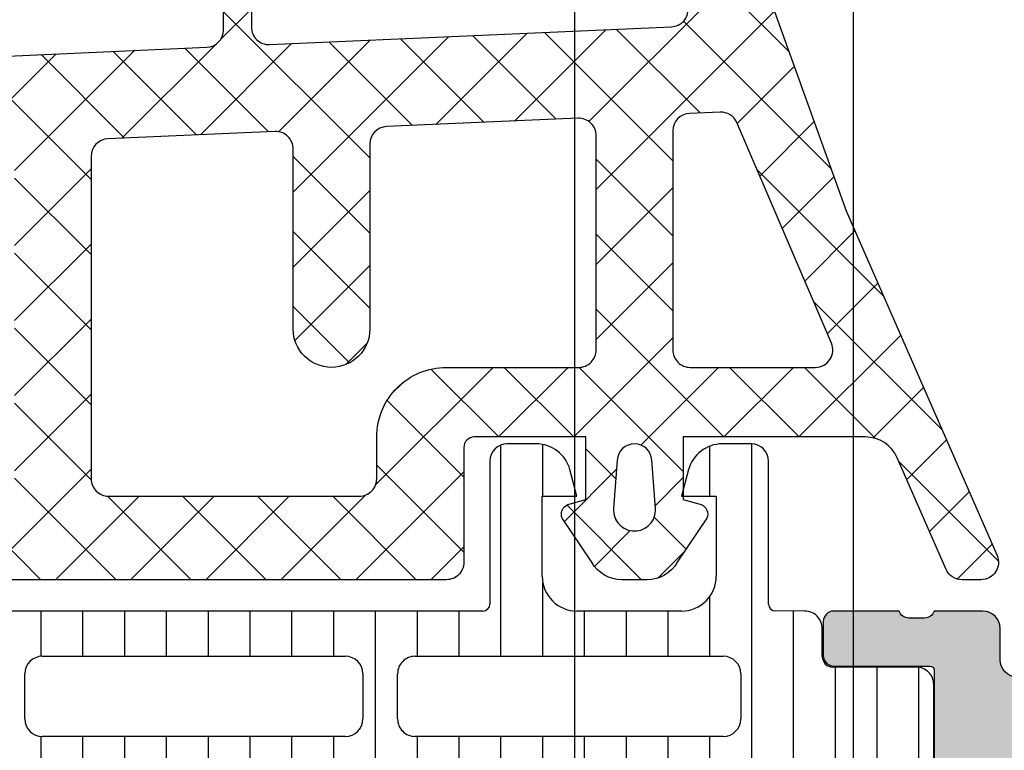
# Model space of a CAD drawing. Header units: millimetres. Extents: x 373037 to 682063, y 76092 to 274210.
# Tile 448 of 552: x 681566 to 681594, y 265064 to 265085. Entities that reach past the tile are written whole.
import ezdxf

# ---------------------------------------------------------------- set-up
doc = ezdxf.new("R2010")
doc.units = ezdxf.units.MM
doc.header["$LTSCALE"] = 100
doc.layers.add('PUDORYS', color=253, linetype='CONTINUOUS')

msp = doc.modelspace()

# ---------------------------------------------------------------- hatches: boundary and pattern name
at = {"layer": 'PUDORYS', "true_color": 0x939598}
h = msp.add_hatch(color=252, dxfattribs=at)
edge = h.paths.add_edge_path()
edge.add_arc((681603.9562517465, 265112.6542703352), 0.5000674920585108, 0.007732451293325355, 89.99226754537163)
edge.add_line((681603.956319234, 265113.1543378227), (681599.956319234, 265113.1543378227))
edge.add_arc((681599.9563867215, 265112.6542703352), 0.5000674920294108, 90.0077324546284, 179.9922675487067)
edge.add_line((681599.456319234, 265112.6543378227), (681599.456319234, 265111.3542889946))
edge.add_arc((681599.9563561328, 265111.3543258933), 0.500036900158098, 180.0042279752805, 269.9957720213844)
edge.add_line((681599.956319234, 265110.8542889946), (681600.456319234, 265110.8542889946))
edge.add_line((681600.456319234, 265110.8542889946), (681600.456319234, 265111.8542889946))
edge.add_line((681600.456319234, 265111.8542889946), (681601.956319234, 265111.8542889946))
edge.add_arc((681601.9563562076, 265110.8543259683), 0.9999630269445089, -0.0021185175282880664, 90.0021185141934, ccw=False)
edge.add_line((681602.956319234, 265110.8542889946), (681602.956319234, 265106.8542889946))
edge.add_arc((681601.9562423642, 265106.8543658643), 1.000076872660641, 270.0044039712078, 359.9955960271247, ccw=False)
edge.add_line((681601.956319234, 265105.8542889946), (681600.456319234, 265105.8542889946))
edge.add_line((681600.456319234, 265105.8542889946), (681600.456319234, 265106.8542889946))
edge.add_line((681600.456319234, 265106.8542889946), (681599.956319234, 265106.8542889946))
edge.add_arc((681599.9562617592, 265106.3543464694), 0.4999425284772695, 89.99341311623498, 180.0065868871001)
edge.add_line((681599.456319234, 265106.3542889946), (681599.456319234, 265103.5543012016))
edge.add_arc((681599.956319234, 265103.5543012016), 0.5, 180, 270)
edge.add_line((681599.956319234, 265103.0543012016), (681600.156319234, 265103.0543012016))
edge.add_arc((681600.156319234, 265103.5543012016), 0.5, 270, 360)
edge.add_line((681600.656319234, 265103.5543012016), (681600.656319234, 265104.0543012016))
edge.add_arc((681601.1563543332, 265104.0542661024), 0.5000351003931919, 90.00402178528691, 179.995978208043, ccw=False)
edge.add_line((681601.156319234, 265104.5543012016), (681601.9563222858, 265104.5543012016))
edge.add_arc((681601.9563057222, 265104.0542846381), 0.5000165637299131, 0.0018979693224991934, 89.99810203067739, ccw=False)
edge.add_line((681602.4563222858, 265104.0543012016), (681602.4563222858, 265072.7543073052))
edge.add_line((681602.4563222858, 265072.7543073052), (681602.0239256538, 265066.7158496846))
edge.add_arc((681601.0247059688, 265066.7543057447), 0.999959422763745, 269.9999999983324, 357.79599713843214, ccw=False)
edge.add_line((681601.0247059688, 265065.7543463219), (681594.3562537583, 265065.7543463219))
edge.add_arc((681594.3562537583, 265066.2543463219), 0.5, 180, 270, ccw=False)
edge.add_line((681593.8562537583, 265066.2543463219), (681593.8562537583, 265067.1543463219))
edge.add_arc((681593.3562537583, 265067.1543463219), 0.5, 0, 90)
edge.add_line((681593.3562537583, 265067.6543463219), (681591.9562522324, 265067.6543463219))
edge.add_arc((681591.6887316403, 265067.7331827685), 0.2788950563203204, 268.8354106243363, 343.58012358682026, ccw=False)
edge.add_line((681591.6830632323, 265067.454345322), (681591.2294692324, 265067.454345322))
edge.add_arc((681591.2238085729, 265067.7332134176), 0.2789255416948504, 196.4245945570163, 271.16287008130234, ccw=False)
edge.add_line((681590.9562652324, 265067.6543463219), (681589.0762542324, 265067.6543463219))
edge.add_arc((681589.0762542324, 265067.3543463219), 0.3000000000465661, 90.00000000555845, 180)
edge.add_line((681588.7762542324, 265067.3543463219), (681588.7762542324, 265066.3743720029))
edge.add_arc((681589.0762542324, 265066.3743720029), 0.3000000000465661, 180, 269.9999999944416)
edge.add_line((681589.0762542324, 265066.0743720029), (681591.8362522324, 265066.0743720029))
edge.add_arc((681591.8362522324, 265065.9543720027), 0.1200000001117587, 5.5584223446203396e-08, 90.00000001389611, ccw=False)
edge.add_line((681591.9562522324, 265065.9543720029), (681591.9562522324, 265061.6543463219))
edge.add_arc((681591.4562522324, 265061.6543463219), 0.5, 270.0000000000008, 360, ccw=False)
edge.add_line((681591.4562522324, 265061.1543463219), (681590.7562522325, 265061.1543463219))
edge.add_line((681590.7562522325, 265061.1543463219), (681588.3634319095, 265062.5358417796))
edge.add_arc((681588.294372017, 265062.4162265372), 0.1381197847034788, 60.00000002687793, 180)
edge.add_line((681588.1562522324, 265062.4162265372), (681588.1562522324, 265058.6543463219))
edge.add_arc((681586.1562522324, 265058.6543463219), 2, 270.0000000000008, 360, ccw=False)
edge.add_line((681586.1562522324, 265056.6543463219), (681585.5882568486, 265056.6543463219))
edge.add_arc((681585.5882568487, 265056.1543463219), 0.5, 90.00000001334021, 124.4790717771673)
edge.add_arc((681588.1357301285, 265052.4448477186), 4.999999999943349, 124.4790717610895, 174.6507719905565)
edge.add_arc((681583.2943788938, 265052.8924661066), 0.1381197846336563, 172.2975625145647, 300.0000000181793)
edge.add_line((681583.3634387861, 265052.7728508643), (681585.7562591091, 265054.1543463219))
edge.add_line((681585.7562591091, 265054.1543463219), (681586.4562591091, 265054.1543463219))
edge.add_arc((681586.4562591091, 265053.6543463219), 0.5, 0, 90, ccw=False)
edge.add_line((681586.9562591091, 265053.6543463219), (681586.9562591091, 265049.3543206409))
edge.add_arc((681586.8362591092, 265049.3543206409), 0.1199999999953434, 270.0000000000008, 360, ccw=False)
edge.add_line((681586.8362591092, 265049.2343206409), (681584.0762611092, 265049.2343206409))
edge.add_arc((681584.0762611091, 265048.9343206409), 0.3000000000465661, 89.99999999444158, 179.9999999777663)
edge.add_line((681583.7762611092, 265048.934320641), (681583.7762611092, 265047.9543463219))
edge.add_arc((681584.0762611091, 265047.9543463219), 0.2999999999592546, 180, 270.0000000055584)
edge.add_line((681584.0762611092, 265047.6543463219), (681585.9562721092, 265047.6543463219))
edge.add_arc((681586.2238154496, 265047.5754792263), 0.2789255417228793, 88.83712992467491, 163.5754054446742, ccw=False)
edge.add_line((681586.2294761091, 265047.8543473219), (681586.6830701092, 265047.8543473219))
edge.add_arc((681586.6887385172, 265047.5755098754), 0.2788950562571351, 16.41987641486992, 91.1645893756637, ccw=False)
edge.add_line((681586.9562591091, 265047.6543463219), (681589.9563175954, 265047.6543463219))
edge.add_line((681589.9563175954, 265047.6543463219), (681590.6564204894, 265048.3544186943))
edge.add_line((681590.6564204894, 265048.3544186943), (681590.6564204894, 265048.9544247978))
edge.add_line((681590.6564204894, 265048.9544247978), (681589.0564143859, 265048.9544247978))
edge.add_arc((681589.0564238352, 265049.4544342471), 0.5000094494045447, 180.0010827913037, 269.9989172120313, ccw=False)
edge.add_line((681588.5564143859, 265049.4544247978), (681588.5564143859, 265049.8498528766))
edge.add_arc((681589.0564143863, 265049.8498528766), 0.5000000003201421, 165.0000000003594, 180, ccw=False)
edge.add_line((681588.5734514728, 265049.9792623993), (681588.9576602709, 265051.4131491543))
edge.add_arc((681589.9235860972, 265051.1543301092), 1.000000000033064, 90.00000000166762, 165.0000000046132, ccw=False)
edge.add_line((681589.9235860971, 265052.1543301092), (681595.6564082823, 265052.1543301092))
edge.add_line((681595.6564082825, 265052.1543301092), (681595.6564082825, 265048.9544247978))
edge.add_line((681595.6564082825, 265048.9544247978), (681594.8564204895, 265048.9544247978))
edge.add_line((681594.8564204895, 265048.9544247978), (681594.8564204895, 265048.3544186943))
edge.add_line((681594.8564204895, 265048.3544186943), (681596.0688533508, 265047.6544370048))
edge.add_line((681596.0688533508, 265047.6544370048), (681597.1564082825, 265047.6544370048))
edge.add_line((681597.1564082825, 265047.6544370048), (681597.1564082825, 265062.6543463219))
edge.add_arc((681597.6564082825, 265062.6543463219), 0.5, 90, 180, ccw=False)
edge.add_line((681597.6564082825, 265063.1543463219), (681603.4563192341, 265063.1543463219))
edge.add_arc((681603.456319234, 265064.1543463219), 1, 270, 360)
edge.add_line((681604.456319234, 265064.1543463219), (681604.456319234, 265112.6543378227))
edge = h.paths.add_edge_path(flags=16)
edge.add_line((681594.8564204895, 265053.7543301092), (681590.4564204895, 265053.7543301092))
edge.add_arc((681590.4564204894, 265054.2543301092), 0.5, 180, 270, ccw=False)
edge.add_line((681589.9564204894, 265054.2543301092), (681589.9564204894, 265058.6543301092))
edge.add_arc((681590.4564204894, 265058.6543301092), 0.5, 90, 180, ccw=False)
edge.add_line((681590.4564204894, 265059.1543301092), (681594.8564204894, 265059.1543301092))
edge.add_arc((681594.8564204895, 265058.6543301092), 0.5, 0, 90, ccw=False)
edge.add_line((681595.3564204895, 265058.6543301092), (681595.3564204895, 265054.2543301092))
edge.add_arc((681594.8564204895, 265054.2543301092), 0.5, 270.0000000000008, 360, ccw=False)
h = msp.add_hatch(dxfattribs=at)
h.set_pattern_fill('ANSI37', color=252, scale=0.48, angle=180, style=0)
h.set_pattern_definition([(225, (681579.456319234, 265072.6543378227), (1.077630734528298, -1.077630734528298), []), (315, (681579.456319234, 265072.6543378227), (1.077630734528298, 1.077630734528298), [])])
edge = h.paths.add_edge_path(flags=16)
edge.add_line((681582.857596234, 265071.9900438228), (681582.757852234, 265070.5971898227))
edge.add_arc((681583.3563191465, 265070.5543323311), 0.5999995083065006, 175.9039194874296, 270.0000083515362)
edge.add_arc((681583.3563193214, 265070.5543323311), 0.5999995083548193, 269.9999916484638, 364.0960805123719)
edge.add_line((681583.954786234, 265070.5971898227), (681583.855042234, 265071.9900438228))
edge.add_arc((681583.356319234, 265071.9543293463), 0.5000001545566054, 4.096064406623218, 175.903935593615)
edge = h.paths.add_edge_path(flags=16)
edge.add_arc((681584.9563158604, 265075.1543374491), 0.4999996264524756, 179.9999571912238, 270.0000428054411)
edge.add_line((681584.956316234, 265074.6543378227), (681588.5500012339, 265074.6543378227))
edge.add_arc((681588.5500012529, 265075.1543381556), 0.5000003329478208, 269.9999978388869, 383.2180266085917)
edge.add_line((681589.009507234, 265075.3514538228), (681586.293629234, 265081.6825558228))
edge.add_arc((681585.8341238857, 265081.4854399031), 0.4999998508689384, 23.21808179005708, 92.50011063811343)
edge.add_line((681585.812313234, 265081.9849638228), (681584.934506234, 265081.9466378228))
edge.add_arc((681584.9563157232, 265081.4471142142), 0.4999994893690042, 92.49997911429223, 180.0000448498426)
edge.add_line((681584.456316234, 265081.4471138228), (681584.456316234, 265075.1543378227))
edge = h.paths.add_edge_path(flags=16)
edge.add_line((681559.402397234, 265080.5624998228), (681555.253727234, 265071.6656468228))
edge.add_arc((681555.706880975, 265071.4543376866), 0.4999998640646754, 154.9999920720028, 270.0000296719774)
edge.add_line((681555.706881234, 265070.9543378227), (681565.0563162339, 265070.9543378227))
edge.add_arc((681565.0563166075, 265071.4543374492), 0.4999996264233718, 269.9999571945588, 360.0000428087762)
edge.add_line((681565.5563162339, 265071.4543378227), (681565.5563162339, 265080.5782608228))
edge.add_arc((681565.056316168, 265080.5782606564), 0.5000000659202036, 1.906316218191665e-05, 92.50002724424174)
edge.add_line((681565.034506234, 265081.0777848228), (681559.8337422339, 265080.8507148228))
edge.add_arc((681559.8555519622, 265080.3511894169), 0.5000012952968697, 92.49999747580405, 154.9999080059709)
edge = h.paths.add_edge_path(flags=16)
edge.add_arc((681568.2563158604, 265071.4543374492), 0.4999996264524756, 179.9999571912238, 270.0000428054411)
edge.add_line((681568.256316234, 265070.9543378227), (681575.4563162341, 265070.9543378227))
edge.add_arc((681575.4563166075, 265071.4543374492), 0.4999996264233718, 269.9999571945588, 360.0000428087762)
edge.add_line((681575.956316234, 265071.4543378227), (681575.956316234, 265072.6543378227))
edge.add_arc((681577.9563147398, 265072.6543393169), 1.999998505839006, 89.99995719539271, 180.0000428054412, ccw=False)
edge.add_line((681577.956316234, 265074.6543378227), (681581.7563162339, 265074.6543378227))
edge.add_arc((681581.7563166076, 265075.1543374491), 0.4999996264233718, 269.9999571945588, 360.0000428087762)
edge.add_line((681582.256316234, 265075.1543378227), (681582.256316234, 265081.3073988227))
edge.add_arc((681581.756316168, 265081.3073986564), 0.5000000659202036, 1.906316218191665e-05, 92.50002724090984)
edge.add_line((681581.7345062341, 265081.8069228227), (681576.2345062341, 265081.5667878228))
edge.add_arc((681576.2563157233, 265081.0672642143), 0.4999994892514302, 92.49997911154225, 180.0000448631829)
edge.add_line((681575.756316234, 265081.0672638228), (681575.756316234, 265075.7543378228))
edge.add_arc((681574.656316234, 265075.7543378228), 1.100000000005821, 180.0000000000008, 360, ccw=False)
edge.add_line((681573.5563162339, 265075.7543378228), (681573.5563162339, 265080.9275488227))
edge.add_arc((681573.056316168, 265080.9275486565), 0.5000000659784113, 1.904982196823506e-05, 92.50002723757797)
edge.add_line((681573.034506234, 265081.4270728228), (681568.2345062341, 265081.2174998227))
edge.add_arc((681568.2563157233, 265080.7179762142), 0.4999994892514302, 92.49997911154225, 180.0000448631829)
edge.add_line((681567.756316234, 265080.7179758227), (681567.756316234, 265071.4543378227))
edge = h.paths.add_edge_path()
edge.add_line((681553.043263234, 265072.8407948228), (681557.141112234, 265081.6286608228))
edge.add_ellipse((681559.8600376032, 265080.3608033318), major_axis=(-3.00000296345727, 0), ratio=1, start_angle=272.5000588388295, end_angle=334.9999693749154, ccw=False)
edge.add_line((681559.729176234, 265083.3579508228), (681560.378126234, 265083.3862848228))
edge.add_ellipse((681560.3563167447, 265083.8858084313), major_axis=(-0.4999994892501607, 0), ratio=1, start_angle=92.49997910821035, end_angle=180.0000448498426)
edge.add_line((681560.856316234, 265083.8858088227), (681560.856316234, 265084.8543378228))
edge.add_ellipse((681560.9563161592, 265084.8543378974), major_axis=(-0.09999992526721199, 0), ratio=1, start_angle=-90.00004282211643, end_angle=4.275541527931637e-05, ccw=False)
edge.add_line((681560.956316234, 265084.9543378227), (681561.5563162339, 265084.9543378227))
edge.add_ellipse((681561.5563163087, 265084.8543378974), major_axis=(-0.09999992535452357, 0), ratio=1, start_angle=179.9999572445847, end_angle=270.0000428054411, ccw=False)
edge.add_line((681561.656316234, 265084.8543378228), (681561.656316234, 265083.9512998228))
edge.add_ellipse((681562.1563162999, 265083.9512999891), major_axis=(-0.5000000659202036, 0), ratio=1, start_angle=1.90631622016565e-05, end_angle=92.50002724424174)
edge.add_line((681562.178126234, 265083.4517758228), (681571.0784202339, 265083.8456138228))
edge.add_ellipse((681571.0563161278, 265084.3451250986), major_axis=(-0.5000001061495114, 0), ratio=1, start_angle=92.53376922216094, end_angle=180.0000829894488)
edge.add_line((681571.5563162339, 265084.3451258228), (681571.5563162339, 265084.9543378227))
edge.add_ellipse((681571.6563161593, 265084.9543378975), major_axis=(-0.09999992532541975, 0), ratio=1, start_angle=-90.00004277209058, end_angle=4.28221164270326e-05, ccw=False)
edge.add_line((681571.656316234, 265085.0543378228), (681572.256316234, 265085.0543378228))
edge.add_ellipse((681572.2563163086, 265084.9543378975), major_axis=(-0.09999992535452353, 0), ratio=1, start_angle=179.9999571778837, end_angle=270.0000427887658, ccw=False)
edge.add_line((681572.356316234, 265084.9543378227), (681572.356316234, 265084.4247758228))
edge.add_ellipse((681572.8563167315, 265084.4247755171), major_axis=(-0.5000004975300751, 0), ratio=1, start_angle=-3.50313650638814e-05, end_angle=92.53369799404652)
edge.add_line((681572.878420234, 265083.9252638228), (681584.418645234, 265084.4359198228))
edge.add_ellipse((681584.3968357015, 265084.9354444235), major_axis=(-0.5000004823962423, 0), ratio=1, start_angle=92.49997908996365, end_angle=183.2170573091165)
edge.add_line((681584.896048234, 265084.9635038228), (681584.6074852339, 265090.0972468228))
edge.add_ellipse((681584.197067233, 265089.9816913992), major_axis=(-0.4263754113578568, 0), ratio=1, start_angle=195.7248544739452, end_angle=339.2410276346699)
edge.add_line((681583.798372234, 265090.1328148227), (681583.799612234, 265089.9002118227))
edge.add_line((681583.799612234, 265089.9002118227), (681584.097750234, 265088.0176328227))
edge.add_line((681584.097750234, 265088.0176328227), (681583.697324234, 265085.1683478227))
edge.add_ellipse((681583.4002436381, 265085.2100984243), major_axis=(-0.2999999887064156, 0), ratio=1, start_angle=55.40225360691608, end_angle=172.0002559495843, ccw=False)
edge.add_ellipse((681584.9333570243, 265087.4326695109), major_axis=(-3.000047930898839, 0), ratio=1, start_angle=-18.008424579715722, end_angle=55.402358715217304, ccw=False)
edge.add_line((681582.080278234, 265088.3601548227), (681582.713854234, 265090.6150458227))
edge.add_ellipse((681583.4890667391, 265090.4541162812), major_axis=(-0.7917403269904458, 0), ratio=1, start_angle=276.7983462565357, end_angle=348.27231021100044, ccw=False)
edge.add_line((681583.395344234, 265091.2402898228), (681584.453554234, 265091.2415108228))
edge.add_ellipse((681584.3244299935, 265090.0624245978), major_axis=(-1.186135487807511, 0), ratio=1, start_angle=198.6555764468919, end_angle=263.7503218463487, ccw=False)
edge.add_line((681585.448244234, 265090.4418438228), (681586.542577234, 265087.2005038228))
edge.add_line((681586.542577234, 265087.2005038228), (681589.4323552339, 265079.1507088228))
edge.add_line((681589.4323552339, 265079.1507088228), (681593.765164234, 265069.2528318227))
edge.add_ellipse((681593.3061552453, 265069.0545617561), major_axis=(-0.5000002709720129, 0), ratio=1, start_angle=90.0665763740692, end_angle=203.3620494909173, ccw=False)
edge.add_line((681593.306736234, 265068.5545618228), (681592.760035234, 265068.5539268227))
edge.add_ellipse((681592.7594549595, 265069.0539269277), major_axis=(-0.5000004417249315, 0), ratio=1, start_angle=23.9208245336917, end_angle=90.06649451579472, ccw=False)
edge.add_line((681592.3024012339, 265068.8511898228), (681590.9006452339, 265072.0551928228))
edge.add_ellipse((681589.9845041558, 265071.6543384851), major_axis=(-0.9999993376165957, 0), ratio=1, start_angle=203.631614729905, end_angle=270.0000528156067)
edge.add_line((681589.984503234, 265072.6543378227), (681584.756561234, 265072.6543378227))
edge.add_line((681584.756561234, 265072.6543378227), (681584.7565522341, 265070.8548588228))
edge.add_line((681584.7565522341, 265070.8548588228), (681585.2713532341, 265070.7169168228))
edge.add_ellipse((681585.1565879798, 265070.4397628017), major_axis=(-0.2999756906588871, 0), ratio=1, start_angle=157.4964332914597, end_angle=247.5062997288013, ccw=False)
edge.add_line((681585.433722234, 265070.3249498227), (681584.5845552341, 265069.0548228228))
edge.add_ellipse((681583.7186910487, 265069.5545435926), major_axis=(-0.9997207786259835, 0), ratio=1, start_angle=89.99238815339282, end_angle=150.0092393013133, ccw=False)
edge.add_line((681583.7185582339, 265068.5548228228), (681582.9941972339, 265068.5548538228))
edge.add_ellipse((681582.9944052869, 265069.5545916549), major_axis=(-0.9997378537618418, 0), ratio=1, start_angle=29.991324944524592, end_angle=89.98807632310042, ccw=False)
edge.add_line((681582.128531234, 265069.0548538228), (681581.279364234, 265070.3249498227))
edge.add_ellipse((681581.5565117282, 265070.4397617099), major_axis=(-0.2999875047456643, 0), ratio=1, start_angle=-67.50139618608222, end_angle=22.50240618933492, ccw=False)
edge.add_line((681581.441718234, 265070.7169168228), (681581.956534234, 265070.8548888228))
edge.add_line((681581.956534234, 265070.8548888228), (681581.9565422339, 265072.6543378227))
edge.add_line((681581.9565422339, 265072.6543378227), (681578.7563152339, 265072.6543378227))
edge.add_ellipse((681578.7563150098, 265072.3543380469), major_axis=(-0.2999997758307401, 0), ratio=1, start_angle=-90.00004281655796, end_angle=4.279988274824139e-05)
edge.add_line((681578.456315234, 265072.3543378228), (681578.456315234, 265069.0543418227))
edge.add_ellipse((681577.9563156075, 265069.0543414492), major_axis=(-0.4999996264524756, 0), ratio=1, start_angle=89.99995719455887, end_angle=180.0000428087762, ccw=False)
edge.add_line((681577.956315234, 265068.5543418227), (681551.058693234, 265068.5543418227))
edge.add_line((681551.058693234, 265068.5543418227), (681550.163575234, 265070.1047338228))
edge.add_ellipse((681550.5965877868, 265070.3547339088), major_axis=(-0.4999999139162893, 0), ratio=1, start_angle=-89.99993665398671, end_angle=30.000017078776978, ccw=False)
edge.add_line((681550.596587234, 265070.8547338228), (681550.596587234, 265072.5521048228))
edge.add_line((681550.596587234, 265072.5521048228), (681552.590109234, 265072.5521048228))
edge.add_ellipse((681552.5901095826, 265073.0521050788), major_axis=(-0.5000002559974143, 0), ratio=1, start_angle=89.99996004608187, end_angle=154.999871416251)
h = msp.add_hatch(dxfattribs=at)
h.set_pattern_fill('ANSI37', color=252, scale=0.48, angle=180, style=0)
h.set_pattern_definition([(225, (681579.456319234, 265072.6543376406), (1.077630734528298, -1.077630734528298), []), (315, (681579.456319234, 265072.6543376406), (1.077630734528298, 1.077630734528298), [])])
edge = h.paths.add_edge_path(flags=16)
edge.add_line((681582.857596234, 265071.9900436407), (681582.757852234, 265070.5971896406))
edge.add_arc((681583.3563191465, 265070.554332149), 0.5999995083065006, 175.9039194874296, 270.0000083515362)
edge.add_arc((681583.3563193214, 265070.554332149), 0.5999995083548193, 269.9999916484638, 364.0960805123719)
edge.add_line((681583.954786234, 265070.5971896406), (681583.855042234, 265071.9900436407))
edge.add_arc((681583.356319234, 265071.9543291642), 0.5000001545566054, 4.096064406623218, 175.903935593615)
edge = h.paths.add_edge_path(flags=16)
edge.add_arc((681584.9563158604, 265075.154337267), 0.4999996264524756, 179.9999571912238, 270.0000428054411)
edge.add_line((681584.956316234, 265074.6543376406), (681588.5500012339, 265074.6543376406))
edge.add_arc((681588.5500012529, 265075.1543379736), 0.5000003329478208, 269.9999978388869, 383.2180266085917)
edge.add_line((681589.009507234, 265075.3514536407), (681586.293629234, 265081.6825556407))
edge.add_arc((681585.8341238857, 265081.485439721), 0.4999998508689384, 23.21808179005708, 92.50011063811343)
edge.add_line((681585.812313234, 265081.9849636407), (681584.934506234, 265081.9466376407))
edge.add_arc((681584.9563157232, 265081.4471140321), 0.4999994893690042, 92.49997911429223, 180.0000448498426)
edge.add_line((681584.456316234, 265081.4471136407), (681584.456316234, 265075.1543376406))
edge = h.paths.add_edge_path(flags=16)
edge.add_line((681559.402397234, 265080.5624996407), (681555.253727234, 265071.6656466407))
edge.add_arc((681555.706880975, 265071.4543375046), 0.4999998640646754, 154.9999920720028, 270.0000296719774)
edge.add_line((681555.706881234, 265070.9543376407), (681565.0563162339, 265070.9543376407))
edge.add_arc((681565.0563166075, 265071.4543372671), 0.4999996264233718, 269.9999571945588, 360.0000428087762)
edge.add_line((681565.5563162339, 265071.4543376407), (681565.5563162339, 265080.5782606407))
edge.add_arc((681565.056316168, 265080.5782604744), 0.5000000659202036, 1.906316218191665e-05, 92.50002724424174)
edge.add_line((681565.034506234, 265081.0777846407), (681559.8337422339, 265080.8507146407))
edge.add_arc((681559.8555519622, 265080.3511892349), 0.5000012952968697, 92.49999747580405, 154.9999080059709)
edge = h.paths.add_edge_path(flags=16)
edge.add_arc((681568.2563158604, 265071.4543372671), 0.4999996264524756, 179.9999571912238, 270.0000428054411)
edge.add_line((681568.256316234, 265070.9543376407), (681575.4563162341, 265070.9543376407))
edge.add_arc((681575.4563166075, 265071.4543372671), 0.4999996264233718, 269.9999571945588, 360.0000428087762)
edge.add_line((681575.956316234, 265071.4543376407), (681575.956316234, 265072.6543376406))
edge.add_arc((681577.9563147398, 265072.6543391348), 1.999998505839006, 89.99995719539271, 180.0000428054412, ccw=False)
edge.add_line((681577.956316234, 265074.6543376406), (681581.7563162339, 265074.6543376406))
edge.add_arc((681581.7563166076, 265075.154337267), 0.4999996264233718, 269.9999571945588, 360.0000428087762)
edge.add_line((681582.256316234, 265075.1543376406), (681582.256316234, 265081.3073986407))
edge.add_arc((681581.756316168, 265081.3073984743), 0.5000000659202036, 1.906316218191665e-05, 92.50002724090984)
edge.add_line((681581.7345062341, 265081.8069226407), (681576.2345062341, 265081.5667876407))
edge.add_arc((681576.2563157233, 265081.0672640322), 0.4999994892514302, 92.49997911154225, 180.0000448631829)
edge.add_line((681575.756316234, 265081.0672636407), (681575.756316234, 265075.7543376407))
edge.add_arc((681574.656316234, 265075.7543376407), 1.100000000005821, 180.0000000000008, 360, ccw=False)
edge.add_line((681573.5563162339, 265075.7543376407), (681573.5563162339, 265080.9275486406))
edge.add_arc((681573.056316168, 265080.9275484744), 0.5000000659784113, 1.904982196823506e-05, 92.50002723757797)
edge.add_line((681573.034506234, 265081.4270726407), (681568.2345062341, 265081.2174996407))
edge.add_arc((681568.2563157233, 265080.7179760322), 0.4999994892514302, 92.49997911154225, 180.0000448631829)
edge.add_line((681567.756316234, 265080.7179756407), (681567.756316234, 265071.4543376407))
edge = h.paths.add_edge_path()
edge.add_line((681553.043263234, 265072.8407946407), (681557.141112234, 265081.6286606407))
edge.add_ellipse((681559.8600376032, 265080.3608031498), major_axis=(-3.00000296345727, 0), ratio=1, start_angle=272.5000588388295, end_angle=334.9999693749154, ccw=False)
edge.add_line((681559.729176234, 265083.3579506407), (681560.378126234, 265083.3862846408))
edge.add_ellipse((681560.3563167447, 265083.8858082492), major_axis=(-0.4999994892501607, 0), ratio=1, start_angle=92.49997910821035, end_angle=180.0000448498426)
edge.add_line((681560.856316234, 265083.8858086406), (681560.856316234, 265084.8543376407))
edge.add_ellipse((681560.9563161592, 265084.8543377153), major_axis=(-0.09999992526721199, 0), ratio=1, start_angle=-90.00004282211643, end_angle=4.275541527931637e-05, ccw=False)
edge.add_line((681560.956316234, 265084.9543376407), (681561.5563162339, 265084.9543376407))
edge.add_ellipse((681561.5563163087, 265084.8543377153), major_axis=(-0.09999992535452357, 0), ratio=1, start_angle=179.9999572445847, end_angle=270.0000428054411, ccw=False)
edge.add_line((681561.656316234, 265084.8543376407), (681561.656316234, 265083.9512996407))
edge.add_ellipse((681562.1563162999, 265083.9512998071), major_axis=(-0.5000000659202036, 0), ratio=1, start_angle=1.90631622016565e-05, end_angle=92.50002724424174)
edge.add_line((681562.178126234, 265083.4517756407), (681571.0784202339, 265083.8456136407))
edge.add_ellipse((681571.0563161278, 265084.3451249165), major_axis=(-0.5000001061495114, 0), ratio=1, start_angle=92.53376922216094, end_angle=180.0000829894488)
edge.add_line((681571.5563162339, 265084.3451256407), (681571.5563162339, 265084.9543376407))
edge.add_ellipse((681571.6563161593, 265084.9543377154), major_axis=(-0.09999992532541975, 0), ratio=1, start_angle=-90.00004277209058, end_angle=4.28221164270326e-05, ccw=False)
edge.add_line((681571.656316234, 265085.0543376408), (681572.256316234, 265085.0543376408))
edge.add_ellipse((681572.2563163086, 265084.9543377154), major_axis=(-0.09999992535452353, 0), ratio=1, start_angle=179.9999571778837, end_angle=270.0000427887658, ccw=False)
edge.add_line((681572.356316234, 265084.9543376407), (681572.356316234, 265084.4247756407))
edge.add_ellipse((681572.8563167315, 265084.424775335), major_axis=(-0.5000004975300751, 0), ratio=1, start_angle=-3.50313650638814e-05, end_angle=92.53369799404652)
edge.add_line((681572.878420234, 265083.9252636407), (681584.418645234, 265084.4359196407))
edge.add_ellipse((681584.3968357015, 265084.9354442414), major_axis=(-0.5000004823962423, 0), ratio=1, start_angle=92.49997908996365, end_angle=183.2170573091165)
edge.add_line((681584.896048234, 265084.9635036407), (681584.6074852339, 265090.0972466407))
edge.add_ellipse((681584.197067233, 265089.9816912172), major_axis=(-0.4263754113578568, 0), ratio=1, start_angle=195.7248544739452, end_angle=339.2410276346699)
edge.add_line((681583.798372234, 265090.1328146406), (681583.799612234, 265089.9002116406))
edge.add_line((681583.799612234, 265089.9002116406), (681584.097750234, 265088.0176326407))
edge.add_line((681584.097750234, 265088.0176326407), (681583.697324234, 265085.1683476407))
edge.add_ellipse((681583.4002436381, 265085.2100982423), major_axis=(-0.2999999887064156, 0), ratio=1, start_angle=55.40225360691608, end_angle=172.0002559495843, ccw=False)
edge.add_ellipse((681584.9333570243, 265087.4326693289), major_axis=(-3.000047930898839, 0), ratio=1, start_angle=-18.008424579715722, end_angle=55.402358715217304, ccw=False)
edge.add_line((681582.080278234, 265088.3601546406), (681582.713854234, 265090.6150456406))
edge.add_ellipse((681583.4890667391, 265090.4541160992), major_axis=(-0.7917403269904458, 0), ratio=1, start_angle=276.7983462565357, end_angle=348.27231021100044, ccw=False)
edge.add_line((681583.395344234, 265091.2402896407), (681584.453554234, 265091.2415106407))
edge.add_ellipse((681584.3244299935, 265090.0624244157), major_axis=(-1.186135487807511, 0), ratio=1, start_angle=198.6555764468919, end_angle=263.7503218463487, ccw=False)
edge.add_line((681585.448244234, 265090.4418436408), (681586.542577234, 265087.2005036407))
edge.add_line((681586.542577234, 265087.2005036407), (681589.4323552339, 265079.1507086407))
edge.add_line((681589.4323552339, 265079.1507086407), (681593.765164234, 265069.2528316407))
edge.add_ellipse((681593.3061552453, 265069.054561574), major_axis=(-0.5000002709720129, 0), ratio=1, start_angle=90.0665763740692, end_angle=203.3620494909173, ccw=False)
edge.add_line((681593.306736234, 265068.5545616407), (681592.760035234, 265068.5539266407))
edge.add_ellipse((681592.7594549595, 265069.0539267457), major_axis=(-0.5000004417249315, 0), ratio=1, start_angle=23.9208245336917, end_angle=90.06649451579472, ccw=False)
edge.add_line((681592.3024012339, 265068.8511896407), (681590.9006452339, 265072.0551926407))
edge.add_ellipse((681589.9845041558, 265071.654338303), major_axis=(-0.9999993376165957, 0), ratio=1, start_angle=203.631614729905, end_angle=270.0000528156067)
edge.add_line((681589.984503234, 265072.6543376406), (681584.756561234, 265072.6543376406))
edge.add_line((681584.756561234, 265072.6543376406), (681584.7565522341, 265070.8548586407))
edge.add_line((681584.7565522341, 265070.8548586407), (681585.2713532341, 265070.7169166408))
edge.add_ellipse((681585.1565879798, 265070.4397626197), major_axis=(-0.2999756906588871, 0), ratio=1, start_angle=157.4964332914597, end_angle=247.5062997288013, ccw=False)
edge.add_line((681585.433722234, 265070.3249496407), (681584.5845552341, 265069.0548226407))
edge.add_ellipse((681583.7186910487, 265069.5545434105), major_axis=(-0.9997207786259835, 0), ratio=1, start_angle=89.99238815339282, end_angle=150.0092393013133, ccw=False)
edge.add_line((681583.7185582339, 265068.5548226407), (681582.9941972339, 265068.5548536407))
edge.add_ellipse((681582.9944052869, 265069.5545914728), major_axis=(-0.9997378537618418, 0), ratio=1, start_angle=29.991324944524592, end_angle=89.98807632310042, ccw=False)
edge.add_line((681582.128531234, 265069.0548536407), (681581.279364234, 265070.3249496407))
edge.add_ellipse((681581.5565117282, 265070.4397615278), major_axis=(-0.2999875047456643, 0), ratio=1, start_angle=-67.50139618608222, end_angle=22.50240618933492, ccw=False)
edge.add_line((681581.441718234, 265070.7169166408), (681581.956534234, 265070.8548886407))
edge.add_line((681581.956534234, 265070.8548886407), (681581.9565422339, 265072.6543376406))
edge.add_line((681581.9565422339, 265072.6543376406), (681578.7563152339, 265072.6543376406))
edge.add_ellipse((681578.7563150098, 265072.3543378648), major_axis=(-0.2999997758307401, 0), ratio=1, start_angle=-90.00004281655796, end_angle=4.279988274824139e-05)
edge.add_line((681578.456315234, 265072.3543376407), (681578.456315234, 265069.0543416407))
edge.add_ellipse((681577.9563156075, 265069.0543412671), major_axis=(-0.4999996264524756, 0), ratio=1, start_angle=89.99995719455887, end_angle=180.0000428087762, ccw=False)
edge.add_line((681577.956315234, 265068.5543416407), (681551.058693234, 265068.5543416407))
edge.add_line((681551.058693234, 265068.5543416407), (681550.163575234, 265070.1047336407))
edge.add_ellipse((681550.5965877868, 265070.3547337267), major_axis=(-0.4999999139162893, 0), ratio=1, start_angle=-89.99993665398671, end_angle=30.000017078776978, ccw=False)
edge.add_line((681550.596587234, 265070.8547336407), (681550.596587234, 265072.5521046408))
edge.add_line((681550.596587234, 265072.5521046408), (681552.590109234, 265072.5521046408))
edge.add_ellipse((681552.5901095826, 265073.0521048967), major_axis=(-0.5000002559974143, 0), ratio=1, start_angle=89.99996004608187, end_angle=154.999871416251)
h = msp.add_hatch(dxfattribs=at)
h.set_pattern_fill('LINIE', color=252, scale=1.2, angle=90, style=0)
h.set_pattern_definition([(90, (679979.9212210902, 248347.5297934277), (-1.2, 7.347638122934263e-17), [])])
edge = h.paths.add_edge_path()
edge.add_arc((681589.0462359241, 265066.3451481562), 0.2999999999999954, 180.0020752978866, 270.002075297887, ccw=False)
edge.add_line((681588.7462359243, 265066.34513729), (681588.7462072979, 265067.1554686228))
edge.add_arc((681588.2462099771, 265067.1554531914), 0.4999973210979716, 0.001768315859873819, 90.0023822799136)
edge.add_line((681588.2461891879, 265067.6554505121), (681587.4051169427, 265067.6567710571))
edge.add_arc((681587.4051169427, 265067.856771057), 0.1999999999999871, 180.0000000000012, 270.0000000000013, ccw=False)
edge.add_line((681587.2051169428, 265067.856771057), (681587.2051169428, 265071.956771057))
edge.add_arc((681586.7051169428, 265071.9567710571), 0.5000000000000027, 0, 89.99999999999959)
edge.add_line((681586.7051169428, 265072.4567710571), (681585.8743677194, 265072.4567710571))
edge.add_arc((681585.8743677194, 265071.4567710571), 0.9999999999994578, 90.00000000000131, 164.9999999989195)
edge.add_line((681584.908441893, 265071.7155901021), (681584.7051169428, 265070.956771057))
edge.add_line((681584.7051169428, 265070.9567710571), (681585.7051169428, 265070.9567710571))
edge.add_line((681585.7051169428, 265070.9567710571), (681585.7051169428, 265068.6567710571))
edge.add_arc((681584.7009904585, 265068.6584803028), 1.004127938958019, 270.23408772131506, 359.9024699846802, ccw=False)
edge.add_line((681584.7050929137, 265067.6543607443), (681581.7052145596, 265067.6543607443))
edge.add_arc((681581.7092429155, 265068.6584800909), 1.004127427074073, 180.0975179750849, 269.77014032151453, ccw=False)
edge.add_line((681580.7051169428, 265068.6567710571), (681580.7051169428, 265070.9567710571))
edge.add_line((681580.7051169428, 265070.9567710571), (681581.7051169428, 265070.9567710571))
edge.add_line((681581.7051169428, 265070.9567710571), (681581.5017919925, 265071.7155901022))
edge.add_arc((681580.5358661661, 265071.4567710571), 1.000000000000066, 15.00000000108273, 89.99999999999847)
edge.add_line((681580.5358661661, 265072.4567710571), (681579.7051169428, 265072.4567710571))
edge.add_arc((681579.7051169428, 265071.9567710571), 0.4999999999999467, 89.99999999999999, 180)
edge.add_line((681579.2051169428, 265071.9567710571), (681579.2051169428, 265067.8567710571))
edge.add_arc((681579.0009438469, 265067.85849961), 0.2041804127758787, 271.15586894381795, 359.5149389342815, ccw=False)
edge.add_line((681579.0050626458, 265067.6543607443), (681553.1636958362, 265067.6543378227))
edge.add_arc((681553.1637112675, 265067.1543405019), 0.4999973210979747, 90.00176831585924, 180.002382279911)
edge.add_line((681552.6637139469, 265067.1543197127), (681552.6637425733, 265066.3439883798))
edge.add_arc((681552.3637425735, 265066.3439775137), 0.299999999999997, -89.9979247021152, 0.0020752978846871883, ccw=False)
edge.add_line((681552.3637534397, 265066.0439775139), (681549.9637550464, 265066.0442225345))
edge.add_arc((681549.963770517, 265065.5442265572), 0.499995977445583, 90.00177281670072, 180.0023777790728)
edge.add_line((681549.46377454, 265065.5442058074), (681549.4639011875, 265062.0676643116))
edge.add_arc((681550.4537141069, 265062.2100108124), 0.99999607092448, 188.1836833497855, 302.7290913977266)
edge.add_line((681550.9943795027, 265061.3687777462), (681553.2779885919, 265062.6873301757))
edge.add_arc((681553.5280042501, 265062.2543265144), 0.5000000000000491, 90.00213520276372, 120.00207189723, ccw=False)
edge.add_line((681553.5279856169, 265062.7543265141), (681587.8822543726, 265062.7554128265))
edge.add_arc((681587.8822719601, 265062.2554128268), 0.5000000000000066, 60.00207869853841, 90.00201539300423, ccw=False)
edge.add_line((681588.1322562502, 265062.6884345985), (681590.4159608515, 265061.3700476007))
edge.add_arc((681590.9565653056, 265062.2113198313), 0.9999960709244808, 237.2750591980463, 351.8204672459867)
edge.add_line((681591.9463885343, 265062.0690450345), (681591.9462618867, 265065.5455865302))
edge.add_arc((681591.4462659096, 265065.5455710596), 0.4999959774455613, 0.001772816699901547, 90.00237777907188)
edge.add_line((681591.4462451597, 265066.0455670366), (681589.0462467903, 265066.0451481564))
edge = h.paths.add_edge_path(flags=16)
edge.add_line((681564.8551231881, 265065.8548725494), (681564.8551231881, 265064.5548784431))
edge.add_arc((681564.3551268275, 265064.5548748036), 0.4999963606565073, -90.00041704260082, 0.00041704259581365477, ccw=False)
edge.add_line((681564.3551231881, 265064.054878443), (681555.5051292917, 265064.054878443))
edge.add_arc((681555.5051256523, 265064.5548748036), 0.4999963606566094, 179.9995829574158, 270.00041704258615, ccw=False)
edge.add_line((681555.0051292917, 265064.554878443), (681555.0051292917, 265065.8548725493))
edge.add_arc((681555.5051292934, 265065.8548891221), 0.5000000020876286, 90.00000020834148, 180.0018991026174, ccw=False)
edge.add_line((681555.5051292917, 265066.3548891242), (681564.3551231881, 265066.3548891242))
edge.add_arc((681564.3551231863, 265065.8548891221), 0.5000000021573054, -0.0018990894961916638, 89.99999978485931, ccw=False)
edge = h.paths.add_edge_path(flags=16)
edge.add_arc((681575.0551292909, 265065.8548891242), 0.4999999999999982, -2.2737367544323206e-13, 90.000000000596, ccw=False)
edge.add_line((681575.5551292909, 265065.8548891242), (681575.5551292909, 265064.554878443))
edge.add_arc((681575.0551292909, 265064.554878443), 0.4999999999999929, 269.9999999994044, 360, ccw=False)
edge.add_line((681575.0551292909, 265064.054878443), (681566.3551231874, 265064.054878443))
edge.add_arc((681566.3551231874, 265064.554878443), 0.5000000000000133, 180.0000000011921, 269.99999999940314, ccw=False)
edge.add_line((681565.8551231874, 265064.554878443), (681565.8551231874, 265065.8548891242))
edge.add_arc((681566.3551231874, 265065.8548891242), 0.5000000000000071, 90.0000000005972, 180.0000000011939, ccw=False)
edge.add_line((681566.3551231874, 265066.3548891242), (681575.0551292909, 265066.3548891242))
edge = h.paths.add_edge_path(flags=16)
edge.add_arc((681577.0551256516, 265064.5548748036), 0.4999963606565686, 179.9995829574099, 270.0004170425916, ccw=False)
edge.add_line((681576.5551292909, 265064.554878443), (681576.5551292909, 265065.8548725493))
edge.add_arc((681577.0551292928, 265065.8548891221), 0.5000000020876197, 90.00000020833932, 180.0018991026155, ccw=False)
edge.add_line((681577.0551292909, 265066.3548891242), (681585.9051384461, 265066.3548891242))
edge.add_arc((681585.9051384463, 265065.854904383), 0.4999847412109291, -6.252776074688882e-13, 90.00000000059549, ccw=False)
edge.add_line((681586.4051231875, 265065.854904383), (681586.4051231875, 265064.5548937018))
edge.add_arc((681585.9051079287, 265064.5548937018), 0.5000152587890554, 269.99999999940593, 360, ccw=False)
edge.add_line((681585.9051079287, 265064.054878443), (681577.055129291, 265064.054878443))

# ---------------------------------------------------------------- linework, layer by layer
at = {"layer": 'PUDORYS', "color": 252, "true_color": 0x939598}
for p, q in [((681580.5358661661, 265072.4567710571), (681579.7051169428, 265072.4567710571)), ((681586.7051169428, 265072.4567710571), (681585.8743677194, 265072.4567710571)), ((681579.2051169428, 265071.9567710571), (681579.2051169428, 265067.856771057)), ((681587.2051169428, 265067.856771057), (681587.2051169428, 265071.9567710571)), ((681581.7051169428, 265070.9567710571), (681581.5017919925, 265071.7155901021)), ((681584.908441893, 265071.7155901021), (681584.7051169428, 265070.9567710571)), ((681580.7051169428, 265068.6567710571), (681580.7051169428, 265070.9567710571)), ((681580.7051169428, 265070.9567710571), (681581.7051169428, 265070.9567710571)), ((681584.7051169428, 265070.9567710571), (681585.7051169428, 265070.9567710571)), ((681585.7051169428, 265070.9567710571), (681585.7051169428, 265068.6567710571)), ((681579.0050626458, 265067.6543607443), (681553.1636958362, 265067.6543378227)), ((681584.7050929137, 265067.6543607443), (681581.7052145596, 265067.6543607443)), ((681588.2461891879, 265067.6554505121), (681587.4051169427, 265067.6567710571)), ((681588.7462359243, 265066.34513729), (681588.746207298, 265067.1554686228)), ((681566.3551231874, 265066.3548891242), (681575.0551292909, 265066.3548891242)), ((681577.0551292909, 265066.3548891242), (681585.9051384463, 265066.3548891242)), ((681565.8551231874, 265064.554878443), (681565.8551231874, 265065.8548891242)), ((681575.5551292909, 265065.8548891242), (681575.5551292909, 265064.554878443)), ((681576.5551292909, 265064.554878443), (681576.5551292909, 265065.8548725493)), ((681586.4051231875, 265065.854904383), (681586.4051231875, 265064.5548937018)), ((681591.4462451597, 265066.0455670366), (681589.0462467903, 265066.0451481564)), ((681591.9463885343, 265062.0690450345), (681591.9462618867, 265065.5455865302)), ((681575.0551292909, 265064.054878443), (681566.3551231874, 265064.054878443)), ((681585.9051079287, 265064.054878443), (681577.0551292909, 265064.054878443))]:
    msp.add_line(p, q, dxfattribs=at)
at = {"layer": 'PUDORYS', "color": 252, "ltscale": 15, "true_color": 0x939598}
for points in [[(655063.636877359, 249619.1544343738), (681589.639597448, 249619.1544343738), (681589.639597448, 273245.1544306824), (655063.636877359, 273245.1544306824)], [(681581.6396141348, 273237.1544306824), (655071.6368773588, 273237.1544306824), (655071.6368773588, 249627.1544343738), (681581.6396141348, 249627.1544343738)]]:
    msp.add_lwpolyline(points, close=True, dxfattribs=at)
at = {"layer": 'PUDORYS', "color": 252, "true_color": 0x939598, "extrusion": (0, 0, -1)}
for points in [[(-681586.542577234, 265087.2005038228), (-681589.4323552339, 265079.1507088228), (-681593.765164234, 265069.2528318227), (-681593.765164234, 265069.2528318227, 0.538982), (-681593.306736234, 265068.5545618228), (-681592.760035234, 265068.5539268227), (-681592.760035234, 265068.5539268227, 0.296905), (-681592.3024012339, 265068.8511898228), (-681590.9006452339, 265072.0551928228), (-681590.9006452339, 265072.0551928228, -0.297963), (-681589.984503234, 265072.6543378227), (-681584.756561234, 265072.6543378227), (-681584.7565522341, 265070.8548588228), (-681585.271353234, 265070.7169168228), (-681585.271353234, 265070.7169168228, 0.414264), (-681585.433722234, 265070.3249498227), (-681584.5845552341, 265069.0548228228), (-681584.5845552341, 265069.0548228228, 0.268028), (-681583.7185582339, 265068.5548228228), (-681582.994197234, 265068.5548538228), (-681582.994197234, 265068.5548538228, 0.267934), (-681582.128531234, 265069.0548538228), (-681581.279364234, 265070.3249498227), (-681581.279364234, 265070.3249498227, 0.414233), (-681581.441718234, 265070.7169168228), (-681581.956534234, 265070.8548888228), (-681581.9565422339, 265072.6543378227), (-681578.756315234, 265072.6543378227), (-681578.756315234, 265072.6543378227, -0.414214), (-681578.456315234, 265072.3543378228), (-681578.456315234, 265069.0543418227), (-681578.456315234, 265069.0543418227, 0.414214), (-681577.956315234, 265068.5543418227), (-681551.058693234, 265068.5543418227)], [(-681586.542577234, 265087.2005036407), (-681589.4323552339, 265079.1507086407), (-681593.765164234, 265069.2528316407), (-681593.765164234, 265069.2528316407, 0.538982), (-681593.306736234, 265068.5545616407), (-681592.760035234, 265068.5539266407), (-681592.760035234, 265068.5539266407, 0.296905), (-681592.3024012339, 265068.8511896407), (-681590.9006452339, 265072.0551926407), (-681590.9006452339, 265072.0551926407, -0.297963), (-681589.984503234, 265072.6543376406), (-681584.756561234, 265072.6543376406), (-681584.7565522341, 265070.8548586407), (-681585.271353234, 265070.7169166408), (-681585.271353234, 265070.7169166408, 0.414264), (-681585.433722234, 265070.3249496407), (-681584.5845552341, 265069.0548226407), (-681584.5845552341, 265069.0548226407, 0.268028), (-681583.7185582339, 265068.5548226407), (-681582.994197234, 265068.5548536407), (-681582.994197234, 265068.5548536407, 0.267934), (-681582.128531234, 265069.0548536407), (-681581.279364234, 265070.3249496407), (-681581.279364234, 265070.3249496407, 0.414233), (-681581.441718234, 265070.7169166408), (-681581.956534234, 265070.8548886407), (-681581.9565422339, 265072.6543376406), (-681578.756315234, 265072.6543376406), (-681578.756315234, 265072.6543376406, -0.414214), (-681578.456315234, 265072.3543376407), (-681578.456315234, 265069.0543416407), (-681578.456315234, 265069.0543416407, 0.414214), (-681577.956315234, 265068.5543416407), (-681551.058693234, 265068.5543416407)], [(-681561.656316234, 265084.8543378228), (-681561.656316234, 265083.9512998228), (-681561.656316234, 265083.9512998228, -0.427052), (-681562.178126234, 265083.4517758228), (-681571.0784202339, 265083.8456138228), (-681571.0784202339, 265083.8456138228, -0.40132), (-681571.5563162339, 265084.3451258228), (-681571.5563162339, 265084.9543378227)], [(-681561.656316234, 265084.8543376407), (-681561.656316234, 265083.9512996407), (-681561.656316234, 265083.9512996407, -0.427052), (-681562.178126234, 265083.4517756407), (-681571.0784202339, 265083.8456136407), (-681571.0784202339, 265083.8456136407, -0.40132), (-681571.5563162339, 265084.3451256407), (-681571.5563162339, 265084.9543376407)], [(-681572.356316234, 265084.9543378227), (-681572.356316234, 265084.4247758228), (-681572.356316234, 265084.4247758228, -0.427226), (-681572.878420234, 265083.9252638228), (-681584.418645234, 265084.4359198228), (-681584.418645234, 265084.4359198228, -0.417884), (-681584.896048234, 265084.9635038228)], [(-681572.356316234, 265084.9543376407), (-681572.356316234, 265084.4247756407), (-681572.356316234, 265084.4247756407, -0.427226), (-681572.878420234, 265083.9252636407), (-681584.418645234, 265084.4359196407), (-681584.418645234, 265084.4359196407, -0.417884), (-681584.896048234, 265084.9635036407)]]:
    msp.add_lwpolyline(points, format="xyb", dxfattribs=at)
at = {"layer": 'PUDORYS', "color": 252, "true_color": 0x939598}
for points in [[(681584.456316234, 265075.1543378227, 0.414214), (681584.956316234, 265074.6543378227), (681588.550001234, 265074.6543378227), (681588.550001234, 265074.6543378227, 0.538546), (681589.009507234, 265075.3514538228), (681586.293629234, 265081.6825558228), (681586.293629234, 265081.6825558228, 0.311858), (681585.812313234, 265081.9849638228), (681584.934506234, 265081.9466378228), (681584.934506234, 265081.9466378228, 0.401491), (681584.456316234, 265081.4471138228), (681584.456316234, 265075.1543378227)], [(681584.456316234, 265075.1543376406, 0.414214), (681584.956316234, 265074.6543376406), (681588.550001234, 265074.6543376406), (681588.550001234, 265074.6543376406, 0.538546), (681589.009507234, 265075.3514536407), (681586.293629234, 265081.6825556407), (681586.293629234, 265081.6825556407, 0.311858), (681585.812313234, 265081.9849636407), (681584.934506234, 265081.9466376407), (681584.934506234, 265081.9466376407, 0.401491), (681584.456316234, 265081.4471136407), (681584.456316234, 265075.1543376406)], [(681567.756316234, 265071.4543378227, 0.414214), (681568.256316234, 265070.9543378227), (681575.456316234, 265070.9543378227), (681575.456316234, 265070.9543378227, 0.414214), (681575.956316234, 265071.4543378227), (681575.956316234, 265072.6543378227), (681575.956316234, 265072.6543378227, -0.414214), (681577.956316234, 265074.6543378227), (681581.756316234, 265074.6543378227), (681581.756316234, 265074.6543378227, 0.414214), (681582.256316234, 265075.1543378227), (681582.256316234, 265081.3073988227), (681582.256316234, 265081.3073988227, 0.427052), (681581.7345062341, 265081.8069228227), (681576.2345062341, 265081.5667878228), (681576.2345062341, 265081.5667878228, 0.401491), (681575.756316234, 265081.0672638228), (681575.756316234, 265075.7543378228), (681575.756316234, 265075.7543378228, -1), (681573.5563162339, 265075.7543378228), (681573.5563162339, 265080.9275488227), (681573.5563162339, 265080.9275488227, 0.427052), (681573.034506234, 265081.4270728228), (681568.2345062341, 265081.2174998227), (681568.2345062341, 265081.2174998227, 0.401491), (681567.756316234, 265080.7179758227), (681567.756316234, 265071.4543378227)], [(681567.756316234, 265071.4543376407, 0.414214), (681568.256316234, 265070.9543376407), (681575.456316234, 265070.9543376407), (681575.456316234, 265070.9543376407, 0.414214), (681575.956316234, 265071.4543376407), (681575.956316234, 265072.6543376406), (681575.956316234, 265072.6543376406, -0.414214), (681577.956316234, 265074.6543376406), (681581.756316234, 265074.6543376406), (681581.756316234, 265074.6543376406, 0.414214), (681582.256316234, 265075.1543376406), (681582.256316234, 265081.3073986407), (681582.256316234, 265081.3073986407, 0.427052), (681581.7345062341, 265081.8069226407), (681576.2345062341, 265081.5667876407), (681576.2345062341, 265081.5667876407, 0.401491), (681575.756316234, 265081.0672636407), (681575.756316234, 265075.7543376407), (681575.756316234, 265075.7543376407, -1), (681573.5563162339, 265075.7543376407), (681573.5563162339, 265080.9275486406), (681573.5563162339, 265080.9275486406, 0.427052), (681573.034506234, 265081.4270726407), (681568.2345062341, 265081.2174996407), (681568.2345062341, 265081.2174996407, 0.401491), (681567.756316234, 265080.7179756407), (681567.756316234, 265071.4543376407)], [(681582.857596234, 265071.9900438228), (681582.757852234, 265070.5971898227), (681582.757852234, 265070.5971898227, 0.435311), (681583.356319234, 265069.9543328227, 0.435311), (681583.954786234, 265070.5971898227), (681583.8550422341, 265071.9900438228), (681583.8550422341, 265071.9900438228, 0.930949), (681582.857596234, 265071.9900438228)], [(681582.857596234, 265071.9900436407), (681582.757852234, 265070.5971896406), (681582.757852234, 265070.5971896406, 0.435311), (681583.356319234, 265069.9543326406, 0.435311), (681583.954786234, 265070.5971896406), (681583.8550422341, 265071.9900436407), (681583.8550422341, 265071.9900436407, 0.930949), (681582.857596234, 265071.9900436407)]]:
    msp.add_lwpolyline(points, format="xyb", close=True, dxfattribs=at)
msp.add_lwpolyline([(681594.3562537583, 265065.7543463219, -0.4142135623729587), (681593.8562537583, 265066.2543463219), (681593.8562537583, 265067.1543463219, 0.4142135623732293), (681593.3562537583, 265067.6543463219), (681591.9562522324, 265067.6543463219, -0.3382124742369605), (681591.6830632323, 265067.454345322), (681591.2294692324, 265067.454345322, -0.33818117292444), (681590.9562652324, 265067.6543463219), (681589.0762542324, 265067.6543463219, 0.414213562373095), (681588.7762542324, 265067.3543463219), (681588.7762542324, 265066.3743720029, 0.414213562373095), (681589.0762542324, 265066.0743720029), (681591.8362522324, 265066.0743720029, -0.414213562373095), (681591.9562522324, 265065.9543720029), (681591.9562522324, 265061.6543463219, -0.414213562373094)], format="xyb", dxfattribs=at)
for centre, radius, start, end in [((681579.7051169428, 265071.9567710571), 0.4999999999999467, 90, 180), ((681580.5358661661, 265071.4567710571), 1.000000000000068, 15.00000000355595, 90), ((681585.8743677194, 265071.4567710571), 0.9999999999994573, 90, 164.999999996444), ((681586.7051169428, 265071.9567710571), 0.500000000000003, 0, 90), ((681581.7092429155, 265068.6584800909), 1.004127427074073, 180.0975179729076, 269.770140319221), ((681584.7009904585, 265068.6584803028), 1.004127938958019, 270.2340877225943, 359.9024699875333), ((681579.0009438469, 265067.85849961), 0.2041804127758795, 271.1558689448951, 359.5149389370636), ((681587.4051169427, 265067.856771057), 0.1999999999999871, 180, 270), ((681588.2462099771, 265067.1554531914), 0.4999973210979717, 0.001768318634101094, 90.0023822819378), ((681566.3551231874, 265065.8548891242), 0.5000000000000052, 90, 180), ((681575.0551292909, 265065.8548891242), 0.4999999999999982, 0, 90), ((681577.0551292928, 265065.8548891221), 0.5000000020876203, 90.0000002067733, 180.0018990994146), ((681585.9051384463, 265065.854904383), 0.4999847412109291, 0, 90), ((681589.0462359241, 265066.3451481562), 0.2999999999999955, 180.0020752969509, 270.0020752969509), ((681591.4462659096, 265065.5455710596), 0.4999959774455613, 0.001772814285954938, 90.00237777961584), ((681566.3551231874, 265064.554878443), 0.5000000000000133, 180, 270), ((681575.0551292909, 265064.554878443), 0.4999999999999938, 270, 0), ((681577.0551256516, 265064.5548748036), 0.4999963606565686, 179.9995829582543, 270.0004170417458), ((681585.9051079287, 265064.5548937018), 0.500015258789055, 270, 0)]:
    msp.add_arc(centre, radius, start, end, dxfattribs=at)

doc.saveas('drawing.dxf')
